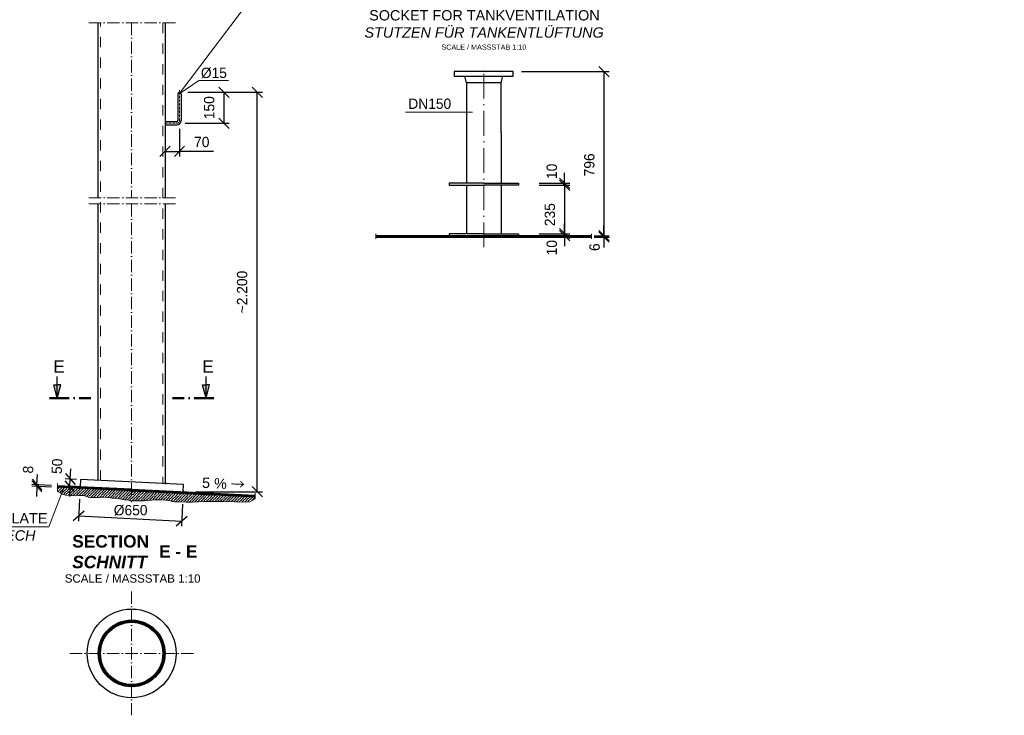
# Model space of a CAD drawing. Header units: millimetres. Extents: x -14064 to 10606674, y -83552 to 74051.
# Tile 585 of 656: x 38086 to 42860, y -51186 to -47815. Entities that reach past the tile are written whole.
import ezdxf

# ---------------------------------------------------------------- set-up
doc = ezdxf.new("R2010")
doc.units = ezdxf.units.MM
doc.linetypes.add('ACAD_ISO10W100', pattern=[18, 12, -3, 0, -3])
doc.linetypes.add('JIS_02_1.0', pattern=[2, 1, -1])
doc.layers.add('Bemaßung', color=7, linetype='Continuous', lineweight=9)
doc.layers.add('Beschriftung', color=7, linetype='Continuous', lineweight=9)
doc.styles.add('LBB3.5M1000', font='isocp.shx', dxfattribs={"height": 3.5})
doc.dimstyles.new('DIN', dxfattribs={"dimtxt": 2.5, "dimasz": 2.5, "dimexe": 1.25, "dimexo": 0.625, "dimtad": 1, "dimtih": 1, "dimdec": 4, "dimdsep": 46, "dimlunit": 6, "dimtxsty": 'Standard', "dimcen": 2.5, "dimadec": 0, "dimazin": 0, "dimtfac": 1, "dimtdec": 4, "dimtmove": 0, "dimatfit": 3, "dimfxl": 0, "dimtvp": 1, "dimtolj": 1, "dimtzin": 0, "dimarcsym": 0})

# ---------------------------------------------------------------- blocks, each defined once
blk = doc.blocks.new('_Oblique')
at = {"color": 0, "linetype": 'ByBlock', "lineweight": -2}
blk.add_line((-0.5, -0.5), (0.5, 0.5), dxfattribs=at)
blk = doc.blocks.new('*D449')
at = {"layer": 'Bemaßung', "color": 0, "lineweight": -2, "transparency": 16777216}
for p, q in [((38920.6, -48166.2), (39262.2, -48166.2)), ((39237.2, -50103), (39237.2, -48166.2)), ((38938.4, -50103), (39262.2, -50103))]:
    blk.add_line(p, q, dxfattribs=at)
at = {"layer": 'DEFPOINTS', "color": 0, "transparency": 16777216}
for p in [(38860.6, -48166.2), (39237.2, -48166.2), (38878.4, -50103)]:
    blk.add_point(p, dxfattribs=at)
at = {"layer": 'Bemaßung', "color": 0, "lineweight": -2, "transparency": 16777216, "xscale": 50, "yscale": 50, "zscale": 50}
for p, rotation in [((39237.2, -48166.2), 90), ((39237.2, -50103), 270)]:
    blk.add_blockref('_Oblique', p, dxfattribs=dict(at, rotation=rotation))
at = {"layer": 'Bemaßung', "color": 0, "transparency": 16777216, "insert": (39164.3, -49134.6), "char_height": 50, "attachment_point": 5, "rotation": 90}
blk.add_mtext('\\A1;~2.200', dxfattribs=at)
blk = doc.blocks.new('*D450')
at = {"layer": 'Bemaßung', "color": 0, "lineweight": -2, "transparency": 16777216}
for p, q in [((38860.6, -48343.7), (38860.6, -48477.7)), ((38790.6, -48363.7), (38790.6, -48477.7)), ((38790.6, -48452.7), (38860.6, -48452.7)), ((39026, -48452.7), (38860.6, -48452.7))]:
    blk.add_line(p, q, dxfattribs=at)
at = {"layer": 'DEFPOINTS', "color": 0, "transparency": 16777216}
for p in [(38860.6, -48303.7), (38790.6, -48323.7), (38860.6, -48452.7)]:
    blk.add_point(p, dxfattribs=at)
at = {"layer": 'Bemaßung', "color": 0, "lineweight": -2, "transparency": 16777216, "xscale": 50, "yscale": 50, "zscale": 50, "rotation": 180}
blk.add_blockref('_Oblique', (38790.6, -48452.7), dxfattribs=at)
at = {"layer": 'Bemaßung', "color": 0, "lineweight": -2, "transparency": 16777216, "xscale": 50, "yscale": 50, "zscale": 50}
blk.add_blockref('_Oblique', (38860.6, -48452.7), dxfattribs=at)
at = {"layer": 'Bemaßung', "color": 0, "transparency": 16777216, "insert": (38968.5, -48407.7), "char_height": 50, "attachment_point": 5}
blk.add_mtext('\\A1;70', dxfattribs=at)
blk = doc.blocks.new('*D451')
at = {"layer": 'Bemaßung', "color": 0, "lineweight": -2, "transparency": 16777216}
for p, q in [((38900.6, -48166.2), (39101.6, -48166.2)), ((39076.6, -48316.2), (39076.6, -48166.2)), ((38888.1, -48316.2), (39101.6, -48316.2))]:
    blk.add_line(p, q, dxfattribs=at)
at = {"layer": 'DEFPOINTS', "color": 0, "transparency": 16777216}
for p in [(38860.6, -48166.2), (39076.6, -48166.2), (38848.1, -48316.2)]:
    blk.add_point(p, dxfattribs=at)
at = {"layer": 'Bemaßung', "color": 0, "lineweight": -2, "transparency": 16777216, "xscale": 50, "yscale": 50, "zscale": 50}
for p, rotation in [((39076.6, -48166.2), 90), ((39076.6, -48316.2), 270)]:
    blk.add_blockref('_Oblique', p, dxfattribs=dict(at, rotation=rotation))
at = {"layer": 'Bemaßung', "color": 0, "transparency": 16777216, "insert": (39004.7, -48241.2), "char_height": 50, "attachment_point": 5, "rotation": 90}
blk.add_mtext('\\A1;150', dxfattribs=at)
blk = doc.blocks.new('*D419')
at = {"layer": 'Bemaßung', "color": 0, "lineweight": -2, "transparency": 16777216}
for p, q in [((38376, -50138.5), (38370.8, -50245.1)), ((38875.4, -50162.9), (38870.2, -50269.5)), ((38372, -50220.2), (38871.4, -50244.5))]:
    blk.add_line(p, q, dxfattribs=at)
at = {"layer": 'DEFPOINTS', "color": 0, "transparency": 16777216}
for p in [(38378.9, -50078.6), (38878.4, -50103), (38871.4, -50244.5)]:
    blk.add_point(p, dxfattribs=at)
at = {"layer": 'Bemaßung', "color": 0, "lineweight": -2, "transparency": 16777216, "xscale": 50, "yscale": 50, "zscale": 50}
for p, rotation in [((38372, -50220.2), 177.2061494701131), ((38871.4, -50244.5), 357.2061494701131)]:
    blk.add_blockref('_Oblique', p, dxfattribs=dict(at, rotation=rotation))
at = {"layer": 'Bemaßung', "color": 0, "transparency": 16777216, "insert": (38623.7, -50192.8), "char_height": 50, "attachment_point": 5}
blk.add_mtext('\\A1;%%C650', dxfattribs=at)
blk = doc.blocks.new('*D455')
at = {"layer": 'Bemaßung', "color": 0, "lineweight": -2, "transparency": 16777216}
for p, q in [((38169.3, -50068.4), (38171.8, -50018.4)), ((38240.1, -50079.8), (38144, -50075.1)), ((38240.5, -50071.8), (38144.4, -50067.2)), ((38169, -50076.3), (38166.5, -50126.3)), ((38169.3, -50068.4), (38169, -50076.3))]:
    blk.add_line(p, q, dxfattribs=at)
at = {"layer": 'DEFPOINTS', "color": 0, "transparency": 16777216}
for p in [(38169, -50076.3), (38300.4, -50074.8), (38300.1, -50082.7)]:
    blk.add_point(p, dxfattribs=at)
at = {"layer": 'Bemaßung', "color": 0, "lineweight": -2, "transparency": 16777216, "xscale": 50, "yscale": 50, "zscale": 50}
for p, rotation in [((38169, -50076.3), 87.20614158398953), ((38169.3, -50068.4), 267.2061415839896)]:
    blk.add_blockref('_Oblique', p, dxfattribs=dict(at, rotation=rotation))
at = {"layer": 'Bemaßung', "color": 0, "transparency": 16777216, "insert": (38126.8, -49995.3), "char_height": 50, "attachment_point": 5, "rotation": 87.2061}
blk.add_mtext('\\A1;8', dxfattribs=at)
blk = doc.blocks.new('*D456')
at = {"layer": 'Bemaßung', "color": 0, "lineweight": -2, "transparency": 16777216}
for p, q in [((38331.1, -50041.2), (38333.5, -49991.3)), ((38359, -50077.6), (38304.4, -50075)), ((38360.7, -50042.7), (38306.1, -50040)), ((38329.4, -50076.2), (38326.9, -50126.1)), ((38329.4, -50076.2), (38331.1, -50041.2))]:
    blk.add_line(p, q, dxfattribs=at)
at = {"layer": 'DEFPOINTS', "color": 0, "transparency": 16777216}
for p in [(38331.1, -50041.2), (38380.7, -50043.6), (38378.9, -50078.6)]:
    blk.add_point(p, dxfattribs=at)
at = {"layer": 'Bemaßung', "color": 0, "lineweight": -2, "transparency": 16777216, "xscale": 50, "yscale": 50, "zscale": 50}
for p, rotation in [((38331.1, -50041.2), 267.2061979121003), ((38329.4, -50076.2), 87.20619791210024)]:
    blk.add_blockref('_Oblique', p, dxfattribs=dict(at, rotation=rotation))
at = {"layer": 'Bemaßung', "color": 0, "transparency": 16777216, "insert": (38266.9, -49979.2), "char_height": 50, "attachment_point": 5, "rotation": 87.2062}
blk.add_mtext('\\A1;50', dxfattribs=at)
blk = doc.blocks.new('*D471')
at = {"layer": 'Bemaßung', "color": 0, "lineweight": -2, "transparency": 16777216}
for p, q in [((40603.8, -48617.2), (40752.3, -48617.2)), ((40727.3, -48617.2), (40727.3, -48852.2)), ((40603.8, -48852.2), (40752.3, -48852.2))]:
    blk.add_line(p, q, dxfattribs=at)
at = {"layer": 'DEFPOINTS', "color": 0, "transparency": 16777216}
for p in [(40503.8, -48617.2), (40503.8, -48852.2), (40727.3, -48852.2)]:
    blk.add_point(p, dxfattribs=at)
at = {"layer": 'Bemaßung', "color": 0, "lineweight": -2, "transparency": 16777216, "xscale": 50, "yscale": 50, "zscale": 50}
for p, rotation in [((40727.3, -48617.2), 90), ((40727.3, -48852.2), 270)]:
    blk.add_blockref('_Oblique', p, dxfattribs=dict(at, rotation=rotation))
at = {"layer": 'Bemaßung', "color": 0, "transparency": 16777216, "insert": (40656.6, -48759.7), "char_height": 50, "attachment_point": 5, "rotation": 90}
blk.add_mtext('\\A1;235', dxfattribs=at)
blk = doc.blocks.new('*D472')
at = {"layer": 'Bemaßung', "color": 0, "lineweight": -2, "transparency": 16777216}
for p, q in [((40918.4, -48862.2), (40918.4, -48812.2)), ((40871.3, -48862.2), (40943.4, -48862.2)), ((40871.3, -48868.2), (40943.4, -48868.2)), ((40918.4, -48868.2), (40918.4, -48862.2)), ((40918.4, -48868.2), (40918.4, -48918.2))]:
    blk.add_line(p, q, dxfattribs=at)
at = {"layer": 'DEFPOINTS', "color": 0, "transparency": 16777216}
for p in [(40831.3, -48862.2), (40831.3, -48868.2), (40918.4, -48862.2)]:
    blk.add_point(p, dxfattribs=at)
at = {"layer": 'Bemaßung', "color": 0, "lineweight": -2, "transparency": 16777216, "xscale": 50, "yscale": 50, "zscale": 50}
for p, rotation in [((40918.4, -48862.2), 270), ((40918.4, -48868.2), 90)]:
    blk.add_blockref('_Oblique', p, dxfattribs=dict(at, rotation=rotation))
at = {"layer": 'Bemaßung', "color": 0, "transparency": 16777216, "insert": (40873.4, -48917.2), "char_height": 50, "attachment_point": 5, "rotation": 90}
blk.add_mtext('\\A1;6', dxfattribs=at)
blk = doc.blocks.new('*D473')
at = {"layer": 'Bemaßung', "color": 0, "lineweight": -2, "transparency": 16777216}
for p, q in [((40727.3, -48607.2), (40727.3, -48557.2)), ((40603.8, -48607.2), (40752.3, -48607.2)), ((40603.8, -48617.2), (40752.3, -48617.2)), ((40727.3, -48617.2), (40727.3, -48607.2)), ((40727.3, -48617.2), (40727.3, -48667.2))]:
    blk.add_line(p, q, dxfattribs=at)
at = {"layer": 'DEFPOINTS', "color": 0, "transparency": 16777216}
for p in [(40503.8, -48607.2), (40503.8, -48617.2), (40727.3, -48607.2)]:
    blk.add_point(p, dxfattribs=at)
at = {"layer": 'Bemaßung', "color": 0, "lineweight": -2, "transparency": 16777216, "xscale": 50, "yscale": 50, "zscale": 50}
for p, rotation in [((40727.3, -48607.2), 270), ((40727.3, -48617.2), 90)]:
    blk.add_blockref('_Oblique', p, dxfattribs=dict(at, rotation=rotation))
at = {"layer": 'Bemaßung', "color": 0, "transparency": 16777216, "insert": (40665.8, -48549.6), "char_height": 50, "attachment_point": 5, "rotation": 90}
blk.add_mtext('\\A1;10', dxfattribs=at)
blk = doc.blocks.new('*D474')
at = {"layer": 'Bemaßung', "color": 0, "lineweight": -2, "transparency": 16777216}
for p, q in [((40518, -48066.2), (40943.4, -48066.2)), ((40918.4, -48066.2), (40918.4, -48862.2)), ((40898.2, -48862.2), (40943.4, -48862.2))]:
    blk.add_line(p, q, dxfattribs=at)
at = {"layer": 'DEFPOINTS', "color": 0, "transparency": 16777216}
for p in [(40478, -48066.2), (40858.2, -48862.2), (40918.4, -48862.2)]:
    blk.add_point(p, dxfattribs=at)
at = {"layer": 'Bemaßung', "color": 0, "lineweight": -2, "transparency": 16777216, "xscale": 50, "yscale": 50, "zscale": 50}
for p, rotation in [((40918.4, -48066.2), 90), ((40918.4, -48862.2), 270)]:
    blk.add_blockref('_Oblique', p, dxfattribs=dict(at, rotation=rotation))
at = {"layer": 'Bemaßung', "color": 0, "transparency": 16777216, "insert": (40847.7, -48518.2), "char_height": 50, "attachment_point": 5, "rotation": 90}
blk.add_mtext('\\A1;796', dxfattribs=at)
blk = doc.blocks.new('*D475')
at = {"layer": 'Bemaßung', "color": 0, "lineweight": -2, "transparency": 16777216}
for p, q in [((40727.3, -48852.2), (40727.3, -48802.2)), ((40603.8, -48852.2), (40752.3, -48852.2)), ((40603.8, -48862.2), (40752.3, -48862.2)), ((40727.3, -48852.2), (40727.3, -48862.2)), ((40727.3, -48862.2), (40727.3, -48912.2))]:
    blk.add_line(p, q, dxfattribs=at)
at = {"layer": 'DEFPOINTS', "color": 0, "transparency": 16777216}
for p in [(40503.8, -48852.2), (40503.8, -48862.2), (40727.3, -48862.2)]:
    blk.add_point(p, dxfattribs=at)
at = {"layer": 'Bemaßung', "color": 0, "lineweight": -2, "transparency": 16777216, "xscale": 50, "yscale": 50, "zscale": 50}
for p, rotation in [((40727.3, -48852.2), 270), ((40727.3, -48862.2), 90)]:
    blk.add_blockref('_Oblique', p, dxfattribs=dict(at, rotation=rotation))
at = {"layer": 'Bemaßung', "color": 0, "transparency": 16777216, "insert": (40665.8, -48919.8), "char_height": 50, "attachment_point": 5, "rotation": 90}
blk.add_mtext('\\A1;10', dxfattribs=at)

msp = doc.modelspace()

# ---------------------------------------------------------------- hatches: boundary and pattern name
h = msp.add_hatch()
h.set_pattern_fill('ANSI31', color=256)
h.set_pattern_definition([(45, (-40655.0746, 120754.3144), (-2.24506403, 2.24506403), [])])
h.paths.add_polyline_path([(40204.63051, -48862.1956), (40099.03051, -48862.1956), (39812.82238, -48862.1956), (39812.82238, -48868.1956), (40204.63051, -48868.1956)])
h.paths.add_polyline_path([(40335.53051, -48862.1956), (40204.63051, -48862.1956), (40204.63051, -48868.1956), (40335.53051, -48868.1956)])
h.paths.add_polyline_path([(40466.43051, -48862.1956), (40335.53051, -48862.1956), (40335.53051, -48868.1956), (40466.43051, -48868.1956)])
h.paths.add_polyline_path([(40858.23865, -48862.1956), (40466.43051, -48862.1956), (40466.43051, -48868.1956), (40858.23865, -48868.1956)])
for points in [[(38267.8133, -49649.13644), (38267.8133, -49585.11238), (38250.6581, -49585.11238)], [(38267.8133, -49649.13644), (38284.96849, -49585.11238), (38267.8133, -49585.11238)], [(38989.48976, -49649.13644), (38972.33456, -49585.11238), (38989.48976, -49585.11238)], [(38989.48976, -49649.13644), (38989.48976, -49585.11238), (39006.64495, -49585.11238)]]:
    msp.add_hatch(color=256).paths.add_polyline_path(points)
at = {"lineweight": 5}
h = msp.add_hatch(dxfattribs=at)
h.set_pattern_fill('ANSI31', color=0)
h.set_pattern_definition([(45, (-50530.2768, 125897.5267), (-2.24506403, 2.24506403), [])])
h.paths.add_polyline_path([(38378.94867, -50078.59824), (38269.38827, -50073.25102), (38269.38827, -50081.24765), (38628.65153, -50098.77995), (38628.65153, -50090.78367)])
h.paths.add_polyline_path([(39226.97513, -50127.97857), (39226.97513, -50119.9817), (38628.65153, -50090.78367), (38628.65153, -50098.77995)])
h = msp.add_hatch(color=256)
h.dxf.hatch_style = 1
h.paths.add_polyline_path([(38373.95464, -50078.35411), (38378.94869, -50078.59782), (38379.1924, -50073.60376)])
h = msp.add_hatch(color=256)
h.dxf.hatch_style = 1
h.paths.add_polyline_path([(38461.93417, -50047.60626), (38466.70153, -50047.83891), (38466.70153, -50042.83891)])
h = msp.add_hatch(color=256)
h.dxf.hatch_style = 1
h.paths.add_polyline_path([(38795.58965, -50063.88856), (38790.60153, -50063.64514), (38790.60153, -50058.64514)])
h = msp.add_hatch(dxfattribs=at)
h.set_pattern_fill('ANSI36', color=0, scale=3)
h.set_pattern_definition([(45, (-50530.277, 125897.527), (5.05139407, 18.52177825), [23.8125, -4.7625, 0, -4.7625])])
h.paths.add_polyline_path([(38269.38827, -50081.24765), (38269.38827, -50101.24765), (38284.01056, -50107.53549), (38291.87173, -50114.0844), (38297.76819, -50115.39408), (38302.35432, -50117.35911), (38308.90595, -50119.32363), (38329.87037, -50121.28866), (38357.38562, -50121.9435), (38377.03972, -50121.28866), (38395.38426, -50121.28866), (38406.52124, -50124.56286), (38417.65822, -50128.49241), (38427.48566, -50130.45694), (38432.72696, -50130.45694), (38443.20878, -50131.11228), (38459.58784, -50131.11228), (38470.72482, -50130.45694), (38482.51696, -50129.14726), (38493.65472, -50129.14726), (38509.37784, -50129.8021), (38534.27323, -50133.07681), (38553.92732, -50135.04133), (38567.68573, -50137.00636), (38580.7882, -50138.97088), (38593.2355, -50141.59075), (38612.88959, -50144.21011), (38623.37219, -50146.17514), (38628.65153, -50146.17514), (38628.65153, -50098.77995), (38627.87293, -50098.74196)])
h.paths.add_polyline_path([(38628.65153, -50098.77995), (38628.65153, -50146.17514), (38641.0608, -50146.17514), (38653.50888, -50146.17514), (38667.92168, -50146.17514), (38690.19642, -50146.17514), (38710.50567, -50145.5203), (38726.88395, -50142.90043), (38744.57255, -50142.24559), (38760.29645, -50142.24559), (38774.70924, -50142.24559), (38792.39785, -50142.90043), (38807.4658, -50144.86495), (38817.9484, -50147.48482), (38825.81035, -50150.10469), (38836.29217, -50151.41437), (38850.0498, -50151.41437), (38896.30243, -50152.93613), (38922.15571, -50153.23865), (38953.29897, -50152.24993), (38983.53734, -50150.56267), (39005.93551, -50150.02629), (39036.74965, -50149.58043), (39072.24039, -50150.73692), (39123.71864, -50152.16204), (39160.961, -50153.56382), (39201.09857, -50151.04949), (39226.97513, -50137.73279), (39226.97513, -50127.97857)])
h = msp.add_hatch(color=256)
h.dxf.hatch_style = 1
h.paths.add_polyline_path([(38883.34844, -50103.21281), (38878.35438, -50102.96911), (38878.59809, -50097.97505)])
at = {"lineweight": 9}
h = msp.add_hatch(dxfattribs=at)
h.set_pattern_fill('ANSI31', color=256)
h.set_pattern_definition([(45, (38628.6515, -50886.297), (-2.245064, 2.245064), [])])
h.paths.add_polyline_path([(38628.65153, -50735.34698), (38628.65153, -50724.34698, 0.4142135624), (38466.70153, -50886.29698), (38477.70153, -50886.29698, -0.4142135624)])
h.paths.add_polyline_path([(38477.70153, -50886.29698), (38466.70153, -50886.29698, 0.4142135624), (38628.65153, -51048.24698), (38628.65153, -51037.24698, -0.4142135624)])
h.paths.add_polyline_path([(38790.60153, -50886.29698), (38779.60153, -50886.29698, -0.4142135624), (38628.65153, -51037.24698), (38628.65153, -51048.24698, 0.4142135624)])
h.paths.add_polyline_path([(38628.65153, -50724.34698), (38628.65153, -50735.34698, -0.4142135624), (38779.60153, -50886.29698), (38790.60153, -50886.29698, 0.4142135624)])

# ---------------------------------------------------------------- linework, layer by layer
at = {"linetype": 'ACAD_ISO10W100', "lineweight": 18, "ltscale": 5}
for p, q in [((38840.60153, -47829.62644), (38416.70153, -47829.62644)), ((38628.65153, -47829.62644), (38628.65153, -48677.92477)), ((38840.60153, -48677.92477), (38416.70153, -48677.92477)), ((38840.60153, -48707.92477), (38416.70153, -48707.92477)), ((38628.65153, -48707.92477), (38628.65153, -50153.51436)), ((39812.82238, -48852.1956), (39812.82238, -48877.1956)), ((40858.23865, -48877.1956), (40858.23865, -48852.1956)), ((38269.38827, -50063.25102), (38269.38827, -50101.24765)), ((39226.97513, -50137.73279), (39226.97513, -50109.32462)), ((38628.65153, -50586.29698), (38628.65153, -51186.29698)), ((38328.65153, -50886.29698), (38928.65153, -50886.29698))]:
    msp.add_line(p, q, dxfattribs=at)
at = {"linetype": 'ACAD_ISO10W100', "lineweight": 18, "ltscale": 10}
msp.add_line((40335.53051, -48917.1956), (40335.53051, -48022.41726), dxfattribs=at)
for p, q in [((40251.38051, -48121.1956), (40243.53051, -48088.1956)), ((40419.68051, -48121.1956), (40427.53051, -48088.1956)), ((38853.10153, -48173.70034), (38853.10153, -48303.70034)), ((38868.10153, -48173.70034), (38868.10153, -48303.70034)), ((38790.60153, -48308.70034), (38848.10153, -48308.70034)), ((38790.60153, -48323.70034), (38848.10153, -48323.70034)), ((40251.38051, -48362.1956), (40251.38051, -48607.1956)), ((40419.68051, -48362.1956), (40419.68051, -48607.1956)), ((40251.38051, -48617.1956), (40251.38051, -48852.1956)), ((40419.68051, -48617.1956), (40419.68051, -48852.1956)), ((40858.23865, -48862.1956), (39812.82238, -48862.1956)), ((39812.82238, -48868.1956), (40858.23865, -48868.1956)), ((38267.8133, -49649.13644), (38267.8133, -49544.1472)), ((38989.48976, -49649.13644), (38989.48976, -49544.1472)), ((38267.8133, -49649.13644), (38250.6581, -49585.11238)), ((38250.6581, -49585.11238), (38267.8133, -49585.11238)), ((38267.8133, -49649.13644), (38284.96849, -49585.11238)), ((38284.96849, -49585.11238), (38267.8133, -49585.11238)), ((38989.48976, -49649.13644), (38972.33456, -49585.11238)), ((38972.33456, -49585.11238), (38989.48976, -49585.11238)), ((38989.48976, -49649.13644), (39006.64495, -49585.11238)), ((39006.64495, -49585.11238), (38989.48976, -49585.11238)), ((38628.65153, -50090.78367), (38269.38827, -50073.25102)), ((38628.65153, -50098.77995), (38269.38827, -50081.24765)), ((38627.87293, -50098.74196), (39226.97513, -50127.97857)), ((38628.65153, -50090.78367), (39226.97513, -50119.9817))]:
    msp.add_line(p, q)
at = {"linetype": 'JIS_02_1.0', "lineweight": 18, "ltscale": 10}
for p, q in [((40251.38051, -48862.1956), (40251.38051, -48868.1956)), ((40419.68051, -48862.1956), (40419.68051, -48868.1956))]:
    msp.add_line(p, q, dxfattribs=at)
for points in [[(38466.70153, -48677.92477), (38466.70153, -47829.62644)], [(38790.60153, -47829.62644), (38790.60153, -48677.92477)], [(40419.68051, -48362.1956), (40419.68051, -48121.1956), (40251.38051, -48121.1956), (40251.38051, -48362.1956)], [(40335.53051, -48607.1956), (40167.28051, -48607.1956), (40167.28051, -48617.1956), (40335.53051, -48617.1956)], [(40335.53051, -48607.1956), (40503.78051, -48607.1956), (40503.78051, -48617.1956), (40335.53051, -48617.1956)], [(38466.70153, -50047.83891), (38466.70153, -48707.92477)], [(38790.60153, -48707.92477), (38790.60153, -50063.64514)], [(40335.53051, -48852.1956), (40167.28051, -48852.1956), (40167.28051, -48862.1956), (40335.53051, -48862.1956)], [(40335.53051, -48852.1956), (40503.78051, -48852.1956), (40503.78051, -48862.1956), (40335.53051, -48862.1956)], [(38466.70153, -50047.83891), (38466.70153, -50042.83891), (38461.93417, -50047.60626)]]:
    msp.add_lwpolyline(points)
at = {"linetype": 'JIS_02_1.0', "lineweight": 18, "ltscale": 50}
for points in [[(38477.70153, -50048.37571), (38477.70153, -47829.62644)], [(38779.60153, -47829.62644), (38779.60153, -50063.10834)]]:
    msp.add_lwpolyline(points, dxfattribs=at)
for points in [[(40193.03051, -48088.1956), (40478.03051, -48088.1956), (40478.03051, -48066.1956), (40193.03051, -48066.1956)], [(38373.95464, -50078.35411), (38378.94869, -50078.59782), (38379.1924, -50073.60376)], [(38378.94867, -50078.59824), (38878.35438, -50102.96911), (38880.06034, -50068.01071), (38380.65463, -50043.63984)], [(38795.58965, -50063.88856), (38790.60153, -50063.64514), (38790.60153, -50058.64514)], [(38883.34844, -50103.21281), (38878.35438, -50102.96911), (38878.59809, -50097.97505)]]:
    msp.add_lwpolyline(points, close=True)
at = {"linetype": 'ACAD_ISO10W100', "lineweight": 18}
for points in [[(38860.60153, -48303.70034), (38860.60153, -48156.20034)], [(38790.60153, -48316.20034), (38848.10153, -48316.20034)]]:
    msp.add_lwpolyline(points, dxfattribs=at)
at = {"linetype": 'ACAD_ISO10W100', "lineweight": 50, "ltscale": 8}
for points in [[(38230.3133, -49649.13644), (38430.11106, -49649.13644)], [(39026.98976, -49649.13644), (38827.192, -49649.13644)]]:
    msp.add_lwpolyline(points, dxfattribs=at)
at = {"lineweight": 5}
msp.add_lwpolyline([(38269.38827, -50101.24765), (38284.01056, -50107.53549), (38291.87173, -50114.0844), (38297.76819, -50115.39408), (38302.35432, -50117.35911), (38308.90595, -50119.32363), (38329.87037, -50121.28866), (38357.38562, -50121.9435), (38377.03972, -50121.28866), (38395.38426, -50121.28866), (38406.52124, -50124.56286), (38417.65822, -50128.49241), (38427.48566, -50130.45694), (38432.72696, -50130.45694), (38443.20878, -50131.11228), (38459.58784, -50131.11228), (38470.72482, -50130.45694), (38482.51696, -50129.14726), (38493.65472, -50129.14726), (38509.37784, -50129.8021), (38534.27323, -50133.07681), (38553.92732, -50135.04133), (38567.68573, -50137.00636), (38580.7882, -50138.97088), (38593.2355, -50141.59075), (38612.88959, -50144.21011), (38623.37219, -50146.17514), (38641.0608, -50146.17514), (38653.50888, -50146.17514), (38667.92168, -50146.17514), (38690.19642, -50146.17514), (38710.50567, -50145.5203), (38726.88395, -50142.90043), (38744.57255, -50142.24559), (38760.29645, -50142.24559), (38774.70924, -50142.24559), (38792.39785, -50142.90043), (38807.4658, -50144.86495), (38817.9484, -50147.48482), (38825.81035, -50150.10469), (38836.29217, -50151.41437), (38850.0498, -50151.41437), (38896.30243, -50152.93613), (38922.15571, -50153.23865), (38953.29897, -50152.24993), (38983.53734, -50150.56267), (39005.93551, -50150.02629), (39036.74965, -50149.58043), (39072.24039, -50150.73692), (39123.71864, -50152.16204), (39160.961, -50153.56382), (39201.09857, -50151.04949), (39226.97513, -50137.73279), (39226.97513, -50137.73279)], dxfattribs=at)
for radius in [215, 161.95, 150.95]:
    msp.add_circle((38628.65153, -50886.29698), radius)
for centre, radius, start, end in [((38860.60153, -48173.70034), 7.5, 0, 180), ((38848.10153, -48303.70034), 5, 270, 0), ((38848.10153, -48303.70034), 20, 270, 0)]:
    msp.add_arc(centre, radius, start, end)
at = {"linetype": 'ACAD_ISO10W100', "lineweight": 18}
msp.add_arc((38848.10153, -48303.70034), 12.5, 270, 0, dxfattribs=at)
at = {"layer": 'Bemaßung'}
for p, q in [((38862.61608, -48173.12528), (38954.69639, -48109.65947)), ((38954.69639, -48109.65947), (39098.71409, -48109.65947)), ((39956.57671, -48262.24211), (40280.48835, -48262.24211))]:
    msp.add_line(p, q, dxfattribs=at)
at = {"layer": 'Beschriftung'}
for p, q in [((39667.92487, -47102.89397), (38858.19041, -48173.99705)), ((38227.57548, -50273.33095), (38301.1891, -50078.4486)), ((37663.50856, -50273.33095), (38227.57548, -50273.33095))]:
    msp.add_line(p, q, dxfattribs=at)

# ---------------------------------------------------------------- texts
at = {"layer": 'Bemaßung', "char_height": 50, "attachment_point": 5}
for s, insert in [('\\A1;%%C15', (39027.29277, -48073.14047)), ('\\A1;DN150', (40073.8131, -48222.38141))]:
    msp.add_mtext(s, dxfattribs=dict(at, insert=insert))
at = {"layer": 'Bemaßung', "insert": (38971.33992, -50033.42318), "char_height": 50, "attachment_point": 1, "rotation": 357.20608526, "style": 'LBB3.5M1000'}
msp.add_mtext_dynamic_manual_height_columns('{\\fArial|b0|i0|c0|p34;5 % \\fSimSun|b0|i0|c134|p2;→}', width=205.2754183, gutter_width=17.5, heights=[0], dxfattribs=at)
at = {"layer": 'Beschriftung', "attachment_point": 1, "style": 'LBB3.5M1000'}
for s, insert, char_height, width in [('\\pi96.25;{\\fArial|b0|i0|c0|p34;SOCKET FOR TANKVENTILATION\\P\\pi73.416;\\fArial|b0|i1|c0|p34;STUTZEN FÜR TANKENTLÜFTUNG\\P\\pi446.55;\\fArial|b0|i0|c0|p34;\\H0.5x;SCALE / MASSSTAB 1:10}', (39683.93964, -47768.31177), 50, 1301.3679194), ('\\pi75.491;{\\fArial|b0|i0|c0|p34;TOP PLATE\\P\\pi3.3734;\\fArial|b0|i1|c0|p34;DECKENBLECH}', (35668.03499, -48720.86469), 50, 529.8709739), ('{\\fArial|b0|i0|c0|p34;E}', (38249.05447, -49465.47444), 60, 57.2973629), ('{\\fArial|b0|i0|c0|p34;E}', (38970.73093, -49465.47444), 60, 57.2973629), ('{\\fArial|b0|i0|c0|p34;BOTTOM PLATE\\P\\fArial|b0|i1|c0|p34;BODENBLECH}', (37681.02638, -50206.04185), 50, 543.3098541), ('{\\fArial|b1|i0|c0|p34;SECTION\\P\\fArial|b1|i1|c0|p34;SCHNITT}', (38340.41523, -50313.24126), 60, 386.3743031), ('{\\fArial|b1|i0|c0|p34;E - E}', (38761.57498, -50361.924), 60, 197.1403693), ('{\\fArial|b0|i0|c0|p34;SCALE / MASSSTAB 1:10}', (38304.13552, -50503.18559), 40, 682.6900027)]:
    msp.add_mtext(s, dxfattribs=dict(at, insert=insert, char_height=char_height, width=width))

# ---------------------------------------------------------------- dimensions: what is measured, and where the dimension line sits
at = {"layer": 'Bemaßung'}
for base, p1, p2, angle, override, picture, middle in [((40918.39752, -48862.1956), (40478.03051, -48066.1956), (40858.23865, -48862.1956), 90, {"dimscale": 20, "dimexo": 2, "dimgap": 1, "dimdec": 2, "dimblk1": 'Oblique', "dimblk2": 'Oblique', "dimsah": 1, "dimtdec": 2, "dimtmove": 2}, '*D474', (40847.74675, -48518.1956)), ((39076.59981, -48166.20034), (38848.10153, -48316.20034), (38860.60153, -48166.20034), 90, {"dimscale": 20, "dimexo": 2, "dimgap": 1, "dimdec": 2, "dimblk1": 'Oblique', "dimblk2": 'Oblique', "dimsah": 1, "dimtdec": 2, "dimtmove": 2}, '*D451', (39004.70102, -48241.20034)), ((40727.33777, -48607.1956), (40503.78051, -48617.1956), (40503.78051, -48607.1956), 90, {"dimscale": 20, "dimexo": 5, "dimgap": 1, "dimdec": 2, "dimblk1": 'Oblique', "dimblk2": 'Oblique', "dimsah": 1, "dimtdec": 2, "dimtmove": 1}, '*D473', (40710.84665, -48549.62355)), ((40727.33777, -48852.1956), (40503.78051, -48617.1956), (40503.78051, -48852.1956), 90, {"dimscale": 20, "dimexo": 5, "dimgap": 1, "dimdec": 2, "dimblk1": 'Oblique', "dimblk2": 'Oblique', "dimsah": 1, "dimtdec": 2, "dimtmove": 2}, '*D471', (40656.6115, -48759.6956)), ((40727.33777, -48862.1956), (40503.78051, -48852.1956), (40503.78051, -48862.1956), 270, {"dimscale": 20, "dimexo": 5, "dimgap": 1, "dimdec": 2, "dimblk1": 'Oblique', "dimblk2": 'Oblique', "dimsah": 1, "dimtdec": 2, "dimtmove": 1}, '*D475', (40710.84665, -48919.76766)), ((40918.39752, -48862.1956), (40831.28865, -48868.1956), (40831.28865, -48862.1956), 90, {"dimscale": 20, "dimexo": 2, "dimgap": 1, "dimdec": 2, "dimblk1": 'Oblique', "dimblk2": 'Oblique', "dimsah": 1, "dimtdec": 2, "dimtmove": 1}, '*D472', (40918.39752, -48917.1956))]:
    dim = msp.add_linear_dim(base=base, p1=p1, p2=p2, angle=angle, dimstyle='DIN', override=override, dxfattribs=at)
    dim.commit()
    dim.dimension.update_dxf_attribs({"geometry": picture, "text_midpoint": middle, "dimtype": 160})
for base, p1, p2, angle, text, override, picture, middle, dimtype in [((39237.22812, -48166.20034), (38878.35438, -50102.96911), (38860.60153, -48166.20034), 90, '~2.200', {"dimscale": 20, "dimexo": 3, "dimgap": 1, "dimdec": 2, "dimblk1": 'Oblique', "dimblk2": 'Oblique', "dimsah": 1, "dimtdec": 2, "dimtmove": 2}, '*D449', (39164.34697, -49134.58472), 160), ((38168.9545, -50076.34641), (38300.44308, -50074.76719), (38300.0538, -50082.74415), 267.20614158, '8', {"dimscale": 20, "dimexo": 3, "dimgap": 1, "dimdec": 2, "dimblk1": 'Oblique', "dimblk2": 'Oblique', "dimsah": 1, "dimtdec": 2, "dimtmove": 1}, '*D455', (38171.78092, -49997.45074), 161), ((38331.08313, -50041.22077), (38378.94867, -50078.59824), (38380.65463, -50043.63984), 87.20619791, '50', {"dimscale": 20, "dimexo": 1, "dimgap": 1, "dimdec": 2, "dimblk1": 'Oblique', "dimblk2": 'Oblique', "dimsah": 1, "dimtdec": 2, "dimtmove": 1}, '*D456', (38311.83994, -49981.44219), 160), ((38871.44585, -50244.53572), (38378.94869, -50078.59782), (38878.35438, -50102.96911), 357.20614947, '%%C650', {"dimscale": 20, "dimexo": 3, "dimgap": 0, "dimdec": 2, "dimblk1": 'Oblique', "dimblk2": 'Oblique', "dimsah": 1, "dimtdec": 2, "dimtmove": 2}, '*D419', (38623.67219, -50192.81731), 161)]:
    dim = msp.add_linear_dim(base=base, p1=p1, p2=p2, angle=angle, text=text, dimstyle='DIN', override=override, dxfattribs=at)
    dim.commit()
    dim.dimension.update_dxf_attribs({"geometry": picture, "text_midpoint": middle, "dimtype": dimtype})
dim = msp.add_linear_dim(base=(38860.60153, -48452.67986), p1=(38790.60153, -48323.70034), p2=(38860.60153, -48303.70034), dimstyle='DIN', override={"dimscale": 20, "dimexo": 2, "dimgap": 1, "dimdec": 2, "dimblk1": 'Oblique', "dimblk2": 'Oblique', "dimsah": 1, "dimtdec": 2, "dimtmove": 1}, dxfattribs=at)
dim.commit()
dim.dimension.update_dxf_attribs({"geometry": '*D450', "text_midpoint": (38968.54497, -48452.67986), "dimtype": 160})

doc.saveas('drawing.dxf')
